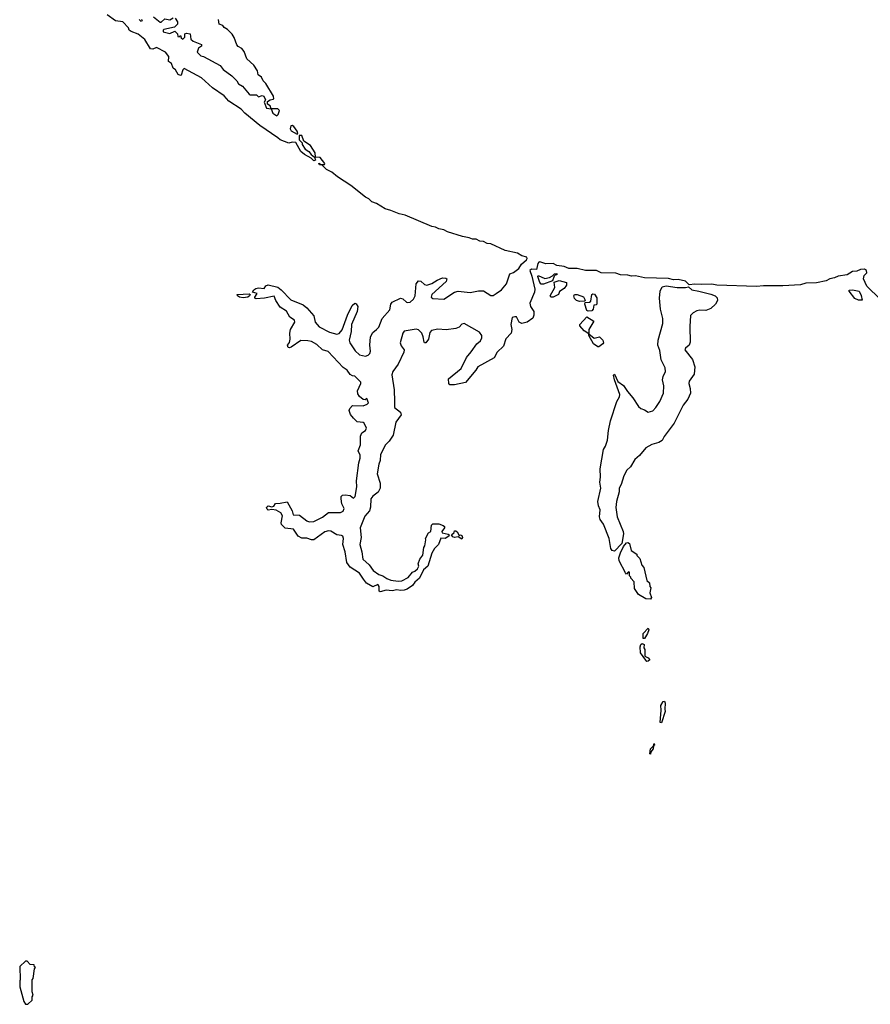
# Model space of a CAD drawing. Extents: x 2293139 to 2515392, y 824115 to 1006937.
# Tile 388 of 417: x 2483328 to 2490402, y 886090 to 894282. Entities that reach past the tile are written whole.
import ezdxf

# ---------------------------------------------------------------- set-up
doc = ezdxf.new("R2010")
doc.units = 0

msp = doc.modelspace()

# ---------------------------------------------------------------- linework, layer by layer
at = {"layer": '0CON10XD'}
for points in [[(2486186.7, 889626.7), (2486155, 889676.2), (2486075, 889727.1), (2486047.1, 889765), (2486034.2, 889855), (2486014.4, 889915), (2486020.8, 889965), (2486014.2, 889984.2), (2486005, 889991.2), (2485965, 889997.1), (2485915, 890025.8), (2485895, 890028.6), (2485865, 890022.5), (2485775, 889954.2), (2485755, 889954.3), (2485715, 889967.5), (2485675, 889968), (2485644, 889985), (2485605, 890042.5), (2485535, 890052.9), (2485505, 890083.3), (2485502, 890095), (2485512.5, 890155), (2485498.8, 890178.8), (2485461.7, 890201.7), (2485425, 890207.5), (2485395, 890202.5), (2485385, 890210), (2485380, 890225), (2485393, 890237), (2485425, 890230), (2485440, 890235), (2485455, 890257.5), (2485495, 890258.8), (2485551.7, 890271.7), (2485594, 890195), (2485601.7, 890161.7), (2485655, 890158.8), (2485715, 890112), (2485735, 890104), (2485773, 890107), (2485846.8, 890143.2), (2485897.3, 890182.7), (2485995, 890180.8), (2486017, 890193), (2486025.9, 890215.9), (2486007.5, 890255), (2486000, 890295), (2486002.5, 890315), (2486012.5, 890325), (2486035, 890330), (2486075, 890322.5), (2486105, 890300), (2486116.9, 890315), (2486132.2, 890395), (2486128.8, 890445), (2486148.4, 890595), (2486160, 890635), (2486158.5, 890658.5), (2486142.5, 890695), (2486162.3, 890745), (2486161.7, 890818.3), (2486174.1, 890845.9), (2486204, 890865), (2486211.4, 890885), (2486193.8, 890925), (2486185, 890930.8), (2486135.8, 890935.8), (2486105, 890966), (2486077.9, 890997.9), (2486068.1, 891031.9), (2486072.4, 891047.6), (2486095, 891072.5), (2486185, 891070.8), (2486217.7, 891082.3), (2486228.8, 891095), (2486215, 891130), (2486201.7, 891118.3), (2486185, 891122.5), (2486155, 891146.7), (2486140.3, 891170.3), (2486137.5, 891195), (2486165.7, 891254.3), (2486166.1, 891266.1), (2486116, 891316), (2486095, 891318.8), (2486075, 891331.2), (2486051.4, 891365), (2486017.5, 891387.5), (2485892.2, 891522.2), (2485845, 891534.4), (2485798.8, 891578.8), (2485755, 891604.1), (2485725, 891611.8), (2485665, 891613.8), (2485585, 891558.1), (2485572.5, 891552.5), (2485560, 891555), (2485556, 891575), (2485572.2, 891597.8), (2485578.5, 891625), (2485574.5, 891675), (2485580, 891705), (2485615.8, 891765), (2485613.6, 891783.6), (2485575, 891806), (2485546.5, 891856.5), (2485495, 891890.8), (2485458.6, 891945), (2485445, 891982.5), (2485365, 891966), (2485295, 891960), (2485282.5, 891965), (2485283.3, 891975), (2485302.5, 892005), (2485262.5, 892015), (2485274.2, 892035), (2485291.2, 892045), (2485315, 892050.8), (2485360, 892045), (2485375, 892066.7), (2485394.3, 892075.7), (2485475, 892057.5), (2485503.5, 892033.5), (2485582.1, 891952.1), (2485685, 891910.5), (2485715, 891885.6), (2485775, 891819.2), (2485785.5, 891765), (2485817.7, 891727.7), (2485905, 891681.6), (2485965, 891666.8), (2485985, 891671.8), (2486008.9, 891701.1), (2486053.9, 891825), (2486094.2, 891905), (2486115, 891922.5), (2486125, 891917.5), (2486140, 891895), (2486133.9, 891853.9), (2486088.5, 891745), (2486085, 891687.5), (2486068.4, 891615), (2486073.9, 891593.9), (2486116.7, 891526.7), (2486155, 891493.4), (2486205, 891482.9), (2486225, 891490.9), (2486239.4, 891505), (2486245.4, 891524.6), (2486240.9, 891575), (2486245.9, 891645), (2486265, 891680), (2486295, 891704.3), (2486315.5, 891725), (2486341.5, 891795), (2486405, 891867.5), (2486414.7, 891915.3), (2486425, 891930.9), (2486495, 891964.5), (2486515, 891959.4), (2486545, 891931.4), (2486555, 891929.4), (2486575, 891933.3), (2486603.8, 891956.2), (2486616.2, 891983.8), (2486623.8, 892085), (2486645, 892110.6), (2486665, 892105.6), (2486695, 892078.2), (2486715, 892073.9), (2486755, 892086.2), (2486799.2, 892115), (2486845, 892134.3), (2486872.5, 892132.5), (2486881.2, 892125), (2486875.8, 892105), (2486755.5, 891995), (2486749.5, 891975), (2486765, 891962.5), (2486855, 891958.2), (2486943.6, 892016.4), (2486975, 892024.7), (2487075, 892012.8), (2487145, 892025.3), (2487185.4, 892025.3), (2487245, 891986.7), (2487265, 891988.5), (2487291.4, 892005), (2487334.5, 892035.5), (2487375.8, 892084.2), (2487403.3, 892166.7), (2487435, 892178.1), (2487478.1, 892211.9), (2487500.7, 892249.2), (2487542.1, 892285), (2487547.8, 892295), (2487545, 892305.3), (2487505, 892317.4), (2487468.6, 892338.6), (2487365, 892361.9), (2487245, 892418.7), (2487215, 892421.4), (2487186.6, 892436.6), (2487155, 892439.9), (2487125, 892457.3), (2487095, 892455.4), (2487065, 892468.4), (2487009.2, 892479.2), (2486885, 892518.5), (2486855, 892533.8), (2486815, 892541.1), (2486786.7, 892556.7), (2486755, 892561.2), (2486535, 892656.3), (2486485, 892666.6), (2486413.6, 892695), (2486368.1, 892708.1), (2486295, 892752.2), (2486257.6, 892767.6), (2486232.7, 892792.7), (2486205, 892805.4), (2486083.1, 892903.1), (2485970, 892975), (2485923.4, 893013.4), (2485879.4, 893035), (2485842.5, 893072.5), (2485820, 893075), (2485815, 893087.5), (2485835, 893077.5), (2485862.5, 893077.5), (2485865.7, 893085), (2485827.1, 893135), (2485788.3, 893138.3), (2485785, 893175.8), (2485745, 893235.6), (2485691.7, 893271.7), (2485675, 893318), (2485651.7, 893318.3), (2485653, 893283), (2485677, 893257), (2485677.5, 893245), (2485702.5, 893205), (2485732.5, 893185), (2485750.7, 893160.7), (2485778.3, 893138.3), (2485787.5, 893115), (2485775, 893107.5), (2485751.2, 893131.2), (2485695, 893160.8), (2485666.7, 893185), (2485625, 893260), (2485595, 893263.3), (2485565, 893256.2), (2485495, 893283.8), (2485475, 893298.6), (2485325, 893403.2), (2485199.1, 893505), (2485168.3, 893538.3), (2485066.4, 893605), (2485028.2, 893648.2), (2484930.3, 893715), (2484839.2, 893799.2), (2484695, 893876.2), (2484683.3, 893865), (2484669.3, 893820.7), (2484665, 893817.5), (2484645, 893826.7), (2484624.3, 893864.3), (2484605, 893880), (2484589.1, 893919.1), (2484564, 893935), (2484568.9, 893975), (2484541.3, 894011.3), (2484465, 894050.8), (2484434.1, 894035.9), (2484415, 894039.2), (2484368.6, 894118.6), (2484312.9, 894162.9), (2484255, 894182.9), (2484237.5, 894195), (2484232.5, 894215), (2484184.1, 894264.1), (2484125, 894272.9), (2484055, 894324.3)], [(2484440, 894305), (2484495, 894262.5), (2484505, 894262.5), (2484535, 894290), (2484575, 894282.5), (2484603, 894297)], [(2484620, 894295), (2484640, 894265), (2484640, 894245), (2484615, 894220), (2484525, 894200), (2484520, 894195), (2484521.7, 894181.7), (2484575, 894166.7), (2484617, 894187), (2484640, 894165), (2484641.7, 894141.7), (2484655, 894140), (2484665, 894150), (2484671.7, 894131.7), (2484685, 894120), (2484701.7, 894138.3), (2484700, 894165), (2484715, 894170), (2484746.1, 894166.1), (2484751.7, 894121.7), (2484770, 894105), (2484840, 894075), (2484838.3, 894061.7), (2484813.9, 894046.1), (2484802.5, 894012.5), (2484835, 893982.5), (2484855, 893977.5), (2484995, 893902), (2485018.8, 893868.8), (2485092.5, 893815), (2485132.5, 893775), (2485148.3, 893748.3), (2485179.6, 893729.5), (2485235, 893662.5), (2485245, 893657.5), (2485297.5, 893657.5), (2485315, 893640), (2485345, 893652.5), (2485357.5, 893645), (2485372.5, 893615), (2485360, 893595), (2485380, 893545), (2485420, 893540), (2485410, 893565), (2485390, 893580), (2485388.3, 893601.7), (2485410, 893615), (2485435, 893620), (2485440, 893625), (2485438.8, 893645), (2485375, 893751.2), (2485352.8, 893772.8), (2485339.5, 893805), (2485310, 893825), (2485305, 893858), (2485275.4, 893905), (2485216.2, 893956.2), (2485195, 894018.8), (2485175, 894043.3), (2485145, 894060), (2485133.9, 894073.9), (2485111.9, 894135), (2485095, 894160.9), (2485055, 894201.4), (2485028.3, 894218.3), (2485017.5, 894235), (2484986.1, 894246.1), (2484982.2, 894285)], [(2484322.5, 894285), (2484335, 894270), (2484350, 894275), (2484340, 894285)], [(2485465, 893482.5), (2485477, 893493), (2485488.3, 893528.3), (2485475, 893540), (2485420, 893540), (2485433.3, 893505), (2485465, 893482.5)], [(2485635, 893330), (2485640, 893335), (2485635.8, 893355), (2485607.5, 893395), (2485595, 893402.5), (2485581.7, 893398.3), (2485576.7, 893375), (2485585, 893357.5), (2485635, 893330)], [(2490485, 891956), (2490374.4, 892064.4), (2490346.2, 892125), (2490352.5, 892155), (2490373.6, 892176.4), (2490371.2, 892195), (2490355, 892207.3), (2490321.2, 892205), (2490290.2, 892189.8), (2490255, 892188.1), (2490210.2, 892159.8), (2490135, 892148), (2490105.2, 892134.8), (2490065, 892127), (2490035, 892110.5), (2489955, 892093.3), (2489865, 892090), (2489822.8, 892077.2), (2489675, 892067.8), (2489515, 892068.6), (2489455, 892061.9), (2489125, 892072.8), (2489085, 892081.5), (2489000.3, 892080.3), (2488941.7, 892081.7), (2488895.3, 892075.3), (2488866.2, 892106.2), (2488805, 892120.4), (2488765, 892118.6), (2488725, 892130), (2488524.4, 892135.6), (2488448.9, 892151.1), (2488415, 892149.2), (2488385, 892157.5), (2488325, 892159.2), (2488285, 892172.2), (2488165, 892177.1), (2488125, 892194.6), (2488035, 892194.8), (2487965, 892212.8), (2487895, 892211.2), (2487855, 892229.8), (2487795, 892236.2), (2487765, 892253.1), (2487705, 892251), (2487655, 892268.8), (2487644.1, 892265.9), (2487636.8, 892255), (2487625, 892203.3), (2487585, 892208.1), (2487571.4, 892195), (2487588.5, 892148.5), (2487611.7, 892041.7), (2487610, 892015), (2487570.5, 891925), (2487576.5, 891895), (2487604.6, 891855), (2487603.8, 891823.8), (2487595, 891798.9), (2487548.6, 891765), (2487505, 891754.6), (2487481.4, 891765), (2487458.9, 891808.9), (2487445, 891811.4), (2487423.8, 891805), (2487411.9, 891745), (2487420.5, 891705), (2487416.2, 891675), (2487372.3, 891627.7), (2487351.3, 891565), (2487299.6, 891515), (2487275, 891469.2), (2487139.2, 891395), (2487120.5, 891365), (2487035, 891264.4), (2486945, 891244.4), (2486904.2, 891244.2), (2486896.2, 891255), (2486893.3, 891295), (2487000.2, 891379.8), (2487045, 891471.2), (2487081.4, 891518.6), (2487130, 891585), (2487158.9, 891611.1), (2487170, 891635), (2487171.1, 891655), (2487153, 891683), (2487025.3, 891755.3), (2487005, 891750.5), (2486981.5, 891725), (2486955, 891712.6), (2486875, 891701.6), (2486805, 891708.5), (2486753.4, 891696.6), (2486738.9, 891681.1), (2486728, 891625), (2486705, 891593.5), (2486695, 891593.1), (2486690.4, 891600.4), (2486684.6, 891645), (2486673.6, 891673.6), (2486645, 891701.1), (2486625, 891706.4), (2486525, 891690.4), (2486513, 891675), (2486492.2, 891595), (2486500, 891570), (2486524.5, 891535), (2486523.6, 891515), (2486474.8, 891415.2), (2486431.2, 891355), (2486421.9, 891328.1), (2486442.3, 891202.3), (2486443.6, 891106.4), (2486446.2, 891055), (2486495, 891016.7), (2486501.2, 890995), (2486456.4, 890933.6), (2486435.2, 890825), (2486400, 890775), (2486370, 890745), (2486328.9, 890665), (2486325.4, 890615), (2486313.5, 890585), (2486302.1, 890505), (2486326.6, 890425), (2486325.9, 890385), (2486309.1, 890350.9), (2486265, 890318.1), (2486248.1, 890295), (2486244.6, 890225.5), (2486236.5, 890195), (2486198.4, 890151.6), (2486158.9, 890055), (2486167.5, 889975), (2486155.4, 889915), (2486172.7, 889855), (2486180.6, 889795), (2486235, 889745.6), (2486268.9, 889698.9), (2486315, 889665.7), (2486346.7, 889655), (2486381.9, 889631.9), (2486415, 889619.2), (2486475, 889610), (2486505, 889612.5), (2486557.9, 889642.1), (2486594.1, 889685.9), (2486615, 889693.8), (2486635, 889713.3), (2486646.7, 889735), (2486642, 889755), (2486656.2, 889795), (2486681.7, 889828.3), (2486688.3, 889891.7), (2486697.5, 889905), (2486706.7, 889955), (2486703.6, 889966.4), (2486727, 890013), (2486746.7, 890023.3), (2486753, 890077), (2486765, 890087.5), (2486815, 890086.7), (2486850, 890075), (2486860, 890065), (2486860, 890055), (2486840, 890025), (2486841.7, 890011.7), (2486891.7, 890001.7), (2486900, 889995), (2486897.5, 889985), (2486865, 889966.7), (2486831.7, 889968.3), (2486810, 889915), (2486777.7, 889882.3), (2486756.2, 889845), (2486722, 889735), (2486686.7, 889705), (2486653, 889637), (2486615, 889603.3), (2486593.3, 889575), (2486550, 889545), (2486525, 889535.8), (2486495, 889532.5), (2486465, 889538), (2486425, 889530), (2486375, 889536), (2486325, 889522.5), (2486318.3, 889528.3), (2486316.4, 889566.4), (2486309.3, 889579.3), (2486305, 889582.5), (2486265, 889564), (2486212.9, 889595), (2486186.7, 889626.7)], [(2487685, 892081.2), (2487665, 892082), (2487653.3, 892095), (2487637.5, 892145), (2487640, 892155), (2487695, 892128.8), (2487733.9, 892136.1), (2487760, 892150), (2487775, 892167.5), (2487795, 892170), (2487795, 892160), (2487785, 892160), (2487771.7, 892148.3), (2487760, 892110), (2487685, 892081.2)], [(2487765, 891972.5), (2487745, 891972.9), (2487739.2, 891985), (2487777.5, 892055), (2487771.7, 892098.3), (2487815, 892113.3), (2487875, 892096.7), (2487875.7, 892075), (2487857.1, 892045), (2487818.1, 892021.9), (2487808.6, 891995), (2487765, 891972.5)], [(2485185, 891969.2), (2485155, 891974.3), (2485138.8, 891985), (2485137.5, 891995), (2485235, 892001.2), (2485243.3, 891995), (2485240, 891985), (2485225, 891972.9), (2485185, 891969.2)], [(2488055, 891857.5), (2488045, 891862.5), (2488027.5, 891915), (2488031.7, 891928.3), (2488067, 891933), (2488078.3, 891941.7), (2488087.5, 891995), (2488095, 892002.5), (2488107.7, 891997.7), (2488127.3, 891967.3), (2488128.8, 891925), (2488125, 891910), (2488102.5, 891907.5), (2488096.7, 891875), (2488085, 891860), (2488055, 891857.5)], [(2488275, 889860), (2488255, 889866.7), (2488245, 889882.5), (2488230, 889965), (2488182.5, 890085), (2488155.5, 890125), (2488149.5, 890145), (2488154.5, 890204.4), (2488141.7, 890238.3), (2488136.9, 890275), (2488160, 890385), (2488152.9, 890435), (2488157.5, 890475), (2488154.6, 890545), (2488183.3, 890705), (2488200, 890735), (2488215.8, 890785), (2488224.5, 890865), (2488242.9, 890945), (2488294.2, 891105.8), (2488316.2, 891143.8), (2488320, 891165), (2488276.2, 891285), (2488267.5, 891325), (2488275, 891332.5), (2488302.3, 891272.3), (2488350, 891240), (2488381.7, 891188.3), (2488426.7, 891135), (2488475, 891063.3), (2488495, 891047.5), (2488525, 891037.5), (2488555, 891017.5), (2488595, 891028.8), (2488619.4, 891055), (2488651.9, 891105), (2488681.9, 891175), (2488686.5, 891235), (2488674.4, 891285), (2488680.6, 891315), (2488700, 891355), (2488695.5, 891385), (2488663.3, 891453.3), (2488650.7, 891530.7), (2488634.3, 891575), (2488637.5, 891615), (2488675.5, 891754.5), (2488677.5, 891795), (2488658.4, 891875), (2488648.2, 891965), (2488655, 892023.8), (2488671.4, 892058.6), (2488705, 892067.8), (2488794.7, 892054.7), (2488865, 892053), (2488889.6, 892059.5), (2488916.7, 892035), (2488975, 892022.9), (2489075, 892000), (2489112.9, 891985), (2489128.8, 891968.8), (2489131.8, 891945), (2489115, 891915.6), (2489075, 891878.2), (2489035, 891863.1), (2488985, 891865.8), (2488959.3, 891860.8), (2488927.8, 891842.2), (2488908.3, 891821.7), (2488900.7, 891729.2), (2488905, 891600), (2488895, 891575.6), (2488865, 891550.8), (2488860.6, 891535), (2488925, 891454.3), (2488944.2, 891395), (2488937.3, 891332.7), (2488895.3, 891275), (2488893.2, 891255), (2488905.4, 891215), (2488905.8, 891175), (2488883.5, 891125), (2488845, 891074.2), (2488771.1, 890925), (2488686.7, 890813.3), (2488670, 890780), (2488643.8, 890765), (2488585, 890746.9), (2488535, 890720.8), (2488484, 890655), (2488445, 890623.8), (2488408.1, 890561.9), (2488378, 890535), (2488352.4, 890487.6), (2488330, 890415), (2488314, 890385), (2488314.2, 890355), (2488291.4, 890275), (2488286.2, 890225), (2488296.2, 890145), (2488346.7, 890025), (2488350, 890005), (2488336.2, 889925), (2488275, 889860)], [(2490335, 891950), (2490305, 891950), (2490275, 891962.5), (2490226.7, 892025), (2490227.5, 892032.5), (2490253.9, 892036.1), (2490310, 892025), (2490327.3, 891987.3), (2490335, 891950)], [(2487985, 891937.5), (2487960, 891945), (2487943, 891963), (2487937.5, 891985), (2487942.5, 891995), (2487965, 891996.7), (2488015.8, 891975.8), (2488027.5, 891955), (2488030, 891945), (2488025, 891940), (2487985, 891937.5)], [(2488145, 891560), (2488135, 891560), (2488100, 891585), (2488061.2, 891655), (2488060, 891670), (2488023.3, 891695), (2487987.5, 891735), (2487987.5, 891745), (2488045, 891810), (2488102.5, 891775), (2488060, 891705), (2488060, 891670), (2488105, 891633.3), (2488150, 891645), (2488176.7, 891615), (2488182.5, 891595), (2488177.5, 891585), (2488145, 891560)], [(2487005, 889960), (2486975, 889980), (2486945, 889973.3), (2486930.7, 889980.7), (2486920, 889995), (2486940, 890015), (2486945, 890030), (2486955, 890030), (2486965, 890020), (2486981.7, 889991.7), (2486995, 889997.5), (2487005, 889990), (2487010, 889975), (2487005, 889960)], [(2488575, 889460), (2488534.1, 889464.1), (2488475, 889500), (2488440.4, 889550.5), (2488437.5, 889605), (2488410, 889635), (2488410, 889645), (2488400, 889655), (2488400, 889685), (2488391.7, 889688.3), (2488375, 889670), (2488365, 889680), (2488315, 889780), (2488310, 889805), (2488324.1, 889845.9), (2488350.6, 889899.4), (2488375, 889930), (2488385, 889932.5), (2488400, 889925), (2488412.5, 889865), (2488460, 889835), (2488460, 889825), (2488485, 889800), (2488503.3, 889745), (2488520, 889725), (2488542.5, 889615), (2488567, 889597), (2488570, 889565), (2488577.5, 889555), (2488570, 889515), (2488583.3, 889475), (2488575, 889460)], [(2488525, 889132.5), (2488512.5, 889135), (2488513.3, 889175), (2488555, 889220), (2488560, 889205), (2488550, 889175), (2488525, 889132.5)], [(2488545, 888943.3), (2488535, 888952.5), (2488491.2, 889015), (2488487.5, 889065), (2488493.3, 889085), (2488505, 889092.5), (2488522.5, 889085), (2488520, 889055), (2488527, 889043), (2488527.5, 888987.5), (2488555, 888972.5), (2488567.5, 888955), (2488555, 888943.8), (2488545, 888943.3)], [(2488665, 888433.3), (2488653.3, 888435), (2488663.6, 888536.4), (2488660, 888575), (2488680.7, 888609.3), (2488691.7, 888611.7), (2488697.5, 888595), (2488692.5, 888545), (2488696.7, 888525), (2488665, 888433.3)], [(2488575, 888170), (2488570, 888175), (2488573.3, 888215), (2488600, 888240), (2488605, 888260), (2488607.5, 888245), (2488600, 888240), (2488596.7, 888215), (2488578.3, 888191.7), (2488575, 888170)], [(2483395, 886090), (2483430, 886125), (2483431.7, 886151.7), (2483440, 886165), (2483430, 886195), (2483430, 886295), (2483440, 886305), (2483450, 886385), (2483460, 886395), (2483451.7, 886401.7), (2483448.3, 886418.3), (2483415, 886420), (2483388.3, 886448.3), (2483375, 886450), (2483330, 886405), (2483332.5, 886295), (2483327.5, 886285), (2483327.5, 886235), (2483363, 886113), (2483375, 886090), (2483395, 886090)]]:
    msp.add_lwpolyline(points, dxfattribs=at)

doc.saveas('drawing.dxf')
